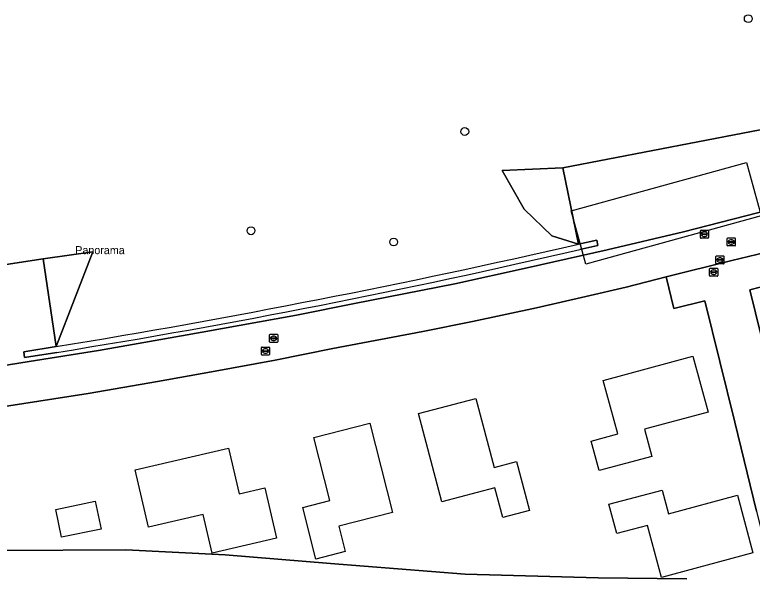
# Model space of a CAD drawing. Extents: x 160455 to 162082, y 388339 to 389736.
# Drawn here: x 160821.1 to 160913.2, y 389546.4 to 389616.7 of the extents above; entities that cross this region are included whole.
import ezdxf

# ---------------------------------------------------------------- set-up
doc = ezdxf.new("R2010")
doc.units = 0
for name, color, linetype in [('IMGEO_Boom', 7, 'Continuous'), ('IMGEO_Grasland_overig', 7, 'Continuous'), ('IMGEO_Groenvoorziening', 7, 'Continuous'), ('IMGEO_Muur', 7, 'Continuous'), ('IMGEO_Openbare_ruimte_label', 7, 'Continuous'), ('IMGEO_Pand_vergunning_verleend', 7, 'Continuous'), ('IMGEO_Rijbaan_lokaal_gesloten', 7, 'Continuous'), ('IMGEO_Rijbaan_lokaal_open', 7, 'Continuous'), ('IMGEO_Rioolput', 7, 'Continuous')]:
    doc.layers.add(name, color=color, linetype=linetype)

msp = doc.modelspace()

# ---------------------------------------------------------------- linework, layer by layer
at = {"layer": 'IMGEO_Boom'}
for centre in [(160912.679, 389616.21), (160877.286, 389602.124), (160850.6, 389589.741), (160868.403, 389588.335)]:
    msp.add_circle(centre, 0.489, dxfattribs=at)
at = {"layer": 'IMGEO_Grasland_overig'}
for points in [[(160891.504, 389588.076), (160888.137, 389589.107), (160884.684, 389592.421), (160881.947, 389597.273), (160889.544, 389597.6), (160917.625, 389603.01), (160923.504, 389607.464), (160919.851, 389595.077), (160953.402, 389604.635)], [(160795.594, 389570.766), (160790.155, 389574.787), (160788.731, 389580.751), (160793.651, 389581.51), (160824.669, 389586.244), (160830.849, 389587.11), (160826.279, 389575.282)]]:
    msp.add_lwpolyline(points, dxfattribs=at)
for points in [[(160889.544, 389597.6), (160881.947, 389597.273), (160884.684, 389592.421), (160888.137, 389589.107), (160891.504, 389588.076)], [(160830.849, 389587.11), (160824.669, 389586.244), (160826.279, 389575.282)]]:
    msp.add_lwpolyline(points, close=True, dxfattribs=at)
msp.add_arc((160656.768, 390612.126), 1050.609, 279.285027, 282.910513, dxfattribs=at)
at = {"layer": 'IMGEO_Groenvoorziening'}
for points in [[(160953.627, 389603.927), (160920.039, 389594.389), (160916.275, 389593.374), (160916.066, 389594.083), (160919.851, 389595.077), (160917.625, 389603.01), (160889.544, 389597.6), (160891.504, 389588.076), (160893.793, 389588.555), (160893.916, 389587.882), (160891.666, 389587.405)], [(160814.866, 389572.119), (160822.911, 389573.441), (160831.575, 389574.81), (160838.611, 389576.04), (160844.5, 389577.074), (160856.292, 389579.219), (160863.498, 389580.668), (160876.043, 389583.122), (160885.056, 389585.122), (160895.072, 389587.366), (160904.593, 389589.621), (160915.47, 389592.378)], [(160826.372, 389574.564), (160822.328, 389573.924), (160822.22, 389574.628), (160826.279, 389575.282), (160824.669, 389586.244), (160793.651, 389581.51), (160795.594, 389570.766), (160799.648, 389571.318), (160799.734, 389570.597), (160795.591, 389570.065)], [(160913.718, 389554.723), (160910.992, 389565.838), (160907.278, 389580.982), (160903.4, 389580.017), (160902.442, 389583.983), (160897.449, 389582.71), (160892.4, 389581.544), (160886.223, 389580.103), (160878.244, 389578.409), (160872.062, 389577.152), (160860.794, 389575.037), (160853.632, 389573.603), (160845.655, 389572.148), (160838.922, 389570.929), (160830.271, 389569.425), (160817.896, 389567.508)], [(160916.755, 389583.345), (160912.877, 389582.354), (160915.738, 389570.729)], [(160905.008, 389546.305), (160893.949, 389546.417), (160877.35, 389546.864), (160860.516, 389548.194), (160847.377, 389549.277), (160834.972, 389549.918), (160819.261, 389549.824), (160811.937, 389549.511), (160805.036, 389549.981), (160795.99, 389550.917), (160790.149, 389552.065), (160784.945, 389552.843), (160778.734, 389553.13), (160774.763, 389551.927), (160770.431, 389549.386), (160767.435, 389546.422), (160766.852, 389544.572)], [(160766.852, 389544.572), (160767.435, 389546.422), (160770.431, 389549.386), (160774.763, 389551.927), (160778.734, 389553.13), (160784.945, 389552.843), (160790.149, 389552.065), (160795.99, 389550.917), (160805.036, 389549.981), (160811.937, 389549.511), (160819.261, 389549.824), (160834.972, 389549.918), (160847.377, 389549.277), (160860.516, 389548.194), (160877.35, 389546.864), (160893.949, 389546.417), (160905.008, 389546.305)]]:
    msp.add_lwpolyline(points, dxfattribs=at)
msp.add_arc((160674.364, 390519.92), 957.5, 279.134661, 283.117429, dxfattribs=at)
at = {"layer": 'IMGEO_Muur'}
for points in [[(160893.793, 389588.555), (160891.504, 389588.076)], [(160891.666, 389587.405), (160893.916, 389587.882), (160893.793, 389588.555)], [(160826.279, 389575.282), (160822.22, 389574.628), (160822.328, 389573.924), (160826.372, 389574.564)]]:
    msp.add_lwpolyline(points, dxfattribs=at)
for centre, radius, start, end in [((160656.768, 390612.126), 1050.609, 279.285027, 282.910513), ((160674.364, 390519.92), 957.5, 279.134661, 283.117429)]:
    msp.add_arc(centre, radius, start, end, dxfattribs=at)
at = {"layer": 'IMGEO_Pand_vergunning_verleend'}
for points in [[(160890.554, 389592.216), (160912.463, 389598.257), (160914.293, 389591.62), (160892.384, 389585.579)], [(160893.08, 389563.499), (160896.376, 389564.393), (160894.566, 389571.066), (160905.762, 389574.103), (160907.657, 389567.117), (160899.728, 389564.966), (160900.647, 389561.581), (160894.083, 389559.801)], [(160871.515, 389566.926), (160878.663, 389568.82), (160880.947, 389560.2), (160883.757, 389560.944), (160885.376, 389554.833), (160882.034, 389553.947), (160881.046, 389557.675), (160874.43, 389555.922)], [(160857.059, 389555.214), (160860.424, 389556.07), (160858.422, 389563.943), (160865.436, 389565.726), (160868.275, 389554.558), (160861.569, 389552.853), (160862.371, 389549.701), (160858.699, 389548.767)], [(160836.15, 389559.922), (160847.78, 389562.616), (160849.103, 389556.906), (160852.321, 389557.652), (160853.78, 389551.356), (160845.734, 389549.492), (160844.617, 389554.313), (160837.814, 389552.737)], [(160895.292, 389555.598), (160901.93, 389557.381), (160902.724, 389554.428), (160911.321, 389556.738), (160913.252, 389549.549), (160901.829, 389546.48), (160900.083, 389552.974), (160896.273, 389551.95)], [(160826.227, 389554.958), (160831.156, 389555.97), (160831.871, 389552.49), (160826.942, 389551.477)]]:
    msp.add_lwpolyline(points, close=True, dxfattribs=at)
at = {"layer": 'IMGEO_Rijbaan_lokaal_gesloten'}
for points in [[(160915.47, 389592.378), (160904.593, 389589.621), (160895.072, 389587.366), (160885.056, 389585.122), (160876.043, 389583.122), (160863.498, 389580.668), (160856.292, 389579.219), (160844.5, 389577.074), (160838.611, 389576.04), (160831.575, 389574.81), (160822.911, 389573.441), (160814.866, 389572.119)], [(160817.896, 389567.508), (160830.271, 389569.425), (160838.922, 389570.929), (160845.655, 389572.148), (160853.632, 389573.603), (160860.794, 389575.037), (160872.062, 389577.152), (160878.244, 389578.409), (160886.223, 389580.103), (160892.4, 389581.544), (160897.449, 389582.71), (160902.442, 389583.983), (160910.644, 389586.039), (160915.852, 389587.285)]]:
    msp.add_lwpolyline(points, dxfattribs=at)
at = {"layer": 'IMGEO_Rijbaan_lokaal_open'}
msp.add_lwpolyline([(160915.852, 389587.285), (160910.644, 389586.039), (160902.442, 389583.983), (160903.4, 389580.017), (160907.278, 389580.982), (160910.992, 389565.838), (160913.718, 389554.723), (160915.61, 389547.037), (160921.484, 389547.477), (160919.507, 389555.538), (160915.738, 389570.729), (160912.877, 389582.354), (160916.755, 389583.345)], close=True, dxfattribs=at)
at = {"layer": 'IMGEO_Rioolput'}
for p, q in [((160906.707, 389588.886), (160906.707, 389589.738)), ((160906.782, 389589.812), (160907.634, 389589.812)), ((160907.708, 389589.738), (160907.708, 389588.886)), ((160907.634, 389588.812), (160906.782, 389588.812)), ((160906.966, 389589.306), (160906.966, 389589.318)), ((160907.404, 389589.269), (160907.006, 389589.269)), ((160907.009, 389589.355), (160907.407, 389589.355)), ((160907.218, 389589.032), (160907.193, 389589.032)), ((160907.195, 389589.592), (160907.22, 389589.592)), ((160907.45, 389589.318), (160907.45, 389589.306)), ((160910.06, 389587.912), (160910.06, 389588.764)), ((160910.135, 389588.838), (160910.987, 389588.838)), ((160911.061, 389588.764), (160911.061, 389587.912)), ((160910.987, 389587.838), (160910.135, 389587.838)), ((160910.319, 389588.332), (160910.319, 389588.344)), ((160910.757, 389588.295), (160910.359, 389588.295)), ((160910.362, 389588.381), (160910.76, 389588.381)), ((160910.571, 389588.058), (160910.546, 389588.058)), ((160910.548, 389588.618), (160910.573, 389588.618)), ((160910.803, 389588.344), (160910.803, 389588.332)), ((160908.65, 389585.67), (160908.65, 389586.522)), ((160908.725, 389586.596), (160909.577, 389586.596)), ((160908.909, 389586.09), (160908.909, 389586.102)), ((160909.347, 389586.053), (160908.949, 389586.053)), ((160908.952, 389586.139), (160909.35, 389586.139)), ((160909.138, 389586.376), (160909.163, 389586.376)), ((160909.393, 389586.102), (160909.393, 389586.09)), ((160909.651, 389586.522), (160909.651, 389585.67)), ((160907.861, 389584.145), (160907.861, 389584.997)), ((160907.936, 389585.071), (160908.788, 389585.071)), ((160909.577, 389585.596), (160908.725, 389585.596)), ((160908.862, 389584.997), (160908.862, 389584.145)), ((160909.161, 389585.816), (160909.136, 389585.816)), ((160908.12, 389584.565), (160908.12, 389584.577)), ((160908.558, 389584.528), (160908.16, 389584.528)), ((160908.163, 389584.614), (160908.561, 389584.614)), ((160908.372, 389584.291), (160908.347, 389584.291)), ((160908.349, 389584.851), (160908.374, 389584.851)), ((160908.604, 389584.577), (160908.604, 389584.565)), ((160908.788, 389584.071), (160907.936, 389584.071)), ((160852.925, 389575.888), (160852.925, 389576.74)), ((160853, 389576.814), (160853.852, 389576.814)), ((160853.926, 389576.74), (160853.926, 389575.888)), ((160853.852, 389575.814), (160853, 389575.814)), ((160853.184, 389576.308), (160853.184, 389576.32)), ((160853.622, 389576.271), (160853.224, 389576.271)), ((160853.227, 389576.357), (160853.625, 389576.357)), ((160853.436, 389576.034), (160853.411, 389576.034)), ((160853.413, 389576.594), (160853.438, 389576.594)), ((160853.668, 389576.32), (160853.668, 389576.308)), ((160851.903, 389574.301), (160851.903, 389575.153)), ((160851.978, 389575.227), (160852.83, 389575.227)), ((160852.391, 389575.007), (160852.416, 389575.007)), ((160852.904, 389575.153), (160852.904, 389574.301)), ((160852.83, 389574.227), (160851.978, 389574.227)), ((160852.162, 389574.721), (160852.162, 389574.733)), ((160852.6, 389574.684), (160852.202, 389574.684)), ((160852.205, 389574.77), (160852.603, 389574.77)), ((160852.414, 389574.447), (160852.389, 389574.447)), ((160852.646, 389574.733), (160852.646, 389574.721))]:
    msp.add_line(p, q, dxfattribs=at)
for points in [[(160906.707, 389588.886), (160906.707, 389589.738)], [(160906.782, 389589.812), (160907.634, 389589.812)], [(160907.708, 389589.738), (160907.708, 389588.886)], [(160907.634, 389588.812), (160906.782, 389588.812)], [(160910.06, 389587.912), (160910.06, 389588.764)], [(160910.135, 389588.838), (160910.987, 389588.838)], [(160911.061, 389588.764), (160911.061, 389587.912)], [(160910.987, 389587.838), (160910.135, 389587.838)], [(160908.65, 389585.67), (160908.65, 389586.522)], [(160908.725, 389586.596), (160909.577, 389586.596)], [(160909.651, 389586.522), (160909.651, 389585.67)], [(160907.861, 389584.145), (160907.861, 389584.997)], [(160907.936, 389585.071), (160908.788, 389585.071)], [(160909.577, 389585.596), (160908.725, 389585.596)], [(160908.862, 389584.997), (160908.862, 389584.145)], [(160908.788, 389584.071), (160907.936, 389584.071)], [(160852.925, 389575.888), (160852.925, 389576.74)], [(160853, 389576.814), (160853.852, 389576.814)], [(160853.926, 389576.74), (160853.926, 389575.888)], [(160853.852, 389575.814), (160853, 389575.814)], [(160851.903, 389574.301), (160851.903, 389575.153)], [(160851.978, 389575.227), (160852.83, 389575.227)], [(160852.904, 389575.153), (160852.904, 389574.301)], [(160852.83, 389574.227), (160851.978, 389574.227)]]:
    msp.add_lwpolyline(points, dxfattribs=at)
for centre, radius, start, end in [((160906.784, 389589.736), 0.0765, 91.55205, 178.44795), ((160906.784, 389589.736), 0.0765, 91.55205, 178.44795), ((160907.632, 389589.736), 0.0765, 1.55205, 88.44795), ((160907.632, 389589.736), 0.0765, 1.55205, 88.44795), ((160906.784, 389588.888), 0.0765, 181.55205, 268.44795), ((160906.784, 389588.888), 0.0765, 181.55205, 268.44795), ((160907.006, 389589.315), 0.0403, 85.87752, 175.75265), ((160907.003, 389589.305), 0.0366, 178.93798, 274.71019), ((160907.407, 389589.312), 0.043, 264.86636, 352.45326), ((160907.411, 389589.317), 0.0386, 1.73085, 96.63898), ((160907.632, 389588.888), 0.0765, 271.55205, 358.44795), ((160907.632, 389588.888), 0.0765, 271.55205, 358.44795), ((160910.137, 389588.762), 0.0765, 91.55205, 178.44795), ((160910.137, 389588.762), 0.0765, 91.55205, 178.44795), ((160910.985, 389588.762), 0.0765, 1.55205, 88.44795), ((160910.985, 389588.762), 0.0765, 1.55205, 88.44795), ((160910.137, 389587.914), 0.0765, 181.55205, 268.44795), ((160910.137, 389587.914), 0.0765, 181.55205, 268.44795), ((160910.359, 389588.341), 0.0403, 85.87752, 175.75265), ((160910.356, 389588.331), 0.0366, 178.93798, 274.71019), ((160910.76, 389588.338), 0.043, 264.86636, 352.45326), ((160910.764, 389588.343), 0.0386, 1.73085, 96.63898), ((160910.985, 389587.914), 0.0765, 271.55205, 358.44795), ((160910.985, 389587.914), 0.0765, 271.55205, 358.44795), ((160908.727, 389586.52), 0.0765, 91.55205, 178.44795), ((160908.727, 389586.52), 0.0765, 91.55205, 178.44795), ((160908.949, 389586.099), 0.0403, 85.87752, 175.75265), ((160908.946, 389586.089), 0.0366, 178.93798, 274.71019), ((160909.35, 389586.096), 0.043, 264.86636, 352.45326), ((160909.354, 389586.101), 0.0386, 1.73085, 96.63898), ((160909.575, 389586.52), 0.0765, 1.55205, 88.44795), ((160909.575, 389586.52), 0.0765, 1.55205, 88.44795), ((160907.938, 389584.995), 0.0765, 91.55205, 178.44795), ((160907.938, 389584.995), 0.0765, 91.55205, 178.44795), ((160908.727, 389585.672), 0.0765, 181.55205, 268.44795), ((160908.727, 389585.672), 0.0765, 181.55205, 268.44795), ((160908.786, 389584.995), 0.0765, 1.55205, 88.44795), ((160908.786, 389584.995), 0.0765, 1.55205, 88.44795), ((160909.575, 389585.672), 0.0765, 271.55205, 358.44795), ((160909.575, 389585.672), 0.0765, 271.55205, 358.44795), ((160907.938, 389584.147), 0.0765, 181.55205, 268.44795), ((160907.938, 389584.147), 0.0765, 181.55205, 268.44795), ((160908.16, 389584.574), 0.0403, 85.87752, 175.75265), ((160908.157, 389584.564), 0.0366, 178.93798, 274.71019), ((160908.561, 389584.571), 0.043, 264.86636, 352.45326), ((160908.565, 389584.576), 0.0386, 1.73085, 96.63898), ((160908.786, 389584.147), 0.0765, 271.55205, 358.44795), ((160908.786, 389584.147), 0.0765, 271.55205, 358.44795), ((160853.002, 389576.738), 0.0765, 91.55205, 178.44795), ((160853.002, 389576.738), 0.0765, 91.55205, 178.44795), ((160853.85, 389576.738), 0.0765, 1.55205, 88.44795), ((160853.85, 389576.738), 0.0765, 1.55205, 88.44795), ((160853.002, 389575.89), 0.0765, 181.55205, 268.44795), ((160853.002, 389575.89), 0.0765, 181.55205, 268.44795), ((160853.224, 389576.317), 0.0403, 85.87752, 175.75265), ((160853.221, 389576.307), 0.0366, 178.93798, 274.71019), ((160853.625, 389576.314), 0.043, 264.86636, 352.45326), ((160853.629, 389576.319), 0.0386, 1.73085, 96.63898), ((160853.85, 389575.89), 0.0765, 271.55205, 358.44795), ((160853.85, 389575.89), 0.0765, 271.55205, 358.44795), ((160851.98, 389575.151), 0.0765, 91.55205, 178.44795), ((160851.98, 389575.151), 0.0765, 91.55205, 178.44795), ((160852.828, 389575.151), 0.0765, 1.55205, 88.44795), ((160852.828, 389575.151), 0.0765, 1.55205, 88.44795), ((160851.98, 389574.303), 0.0765, 181.55205, 268.44795), ((160851.98, 389574.303), 0.0765, 181.55205, 268.44795), ((160852.202, 389574.73), 0.0403, 85.87752, 175.75265), ((160852.199, 389574.72), 0.0366, 178.93798, 274.71019), ((160852.603, 389574.727), 0.043, 264.86636, 352.45326), ((160852.607, 389574.732), 0.0386, 1.73085, 96.63898), ((160852.828, 389574.303), 0.0765, 271.55205, 358.44795), ((160852.828, 389574.303), 0.0765, 271.55205, 358.44795)]:
    msp.add_arc(centre, radius, start, end, dxfattribs=at)
for centre, major_axis, ratio, start_param, end_param in [((160907.194, 389589.312), (-0.387, 0.002), 0.722429, 4.712389, 7.853982), ((160907.219, 389589.312), (-0.39, 0.002), 0.717154, 1.570796, 4.712389), ((160910.547, 389588.338), (-0.387, 0.002), 0.722429, 4.712389, 7.853982), ((160910.572, 389588.338), (-0.39, 0.002), 0.717154, 1.570796, 4.712389), ((160909.137, 389586.096), (-0.387, 0.002), 0.722429, 4.712389, 7.853982), ((160909.162, 389586.096), (-0.39, 0.002), 0.717154, 1.570796, 4.712389), ((160908.348, 389584.571), (-0.387, 0.002), 0.722429, 4.712389, 7.853982), ((160908.373, 389584.571), (-0.39, 0.002), 0.717154, 1.570796, 4.712389), ((160853.412, 389576.314), (-0.387, 0.002), 0.722429, 4.712389, 7.853982), ((160853.437, 389576.314), (-0.39, 0.002), 0.717154, 1.570796, 4.712389), ((160852.39, 389574.727), (-0.387, 0.002), 0.722429, 4.712389, 7.853982), ((160852.415, 389574.727), (-0.39, 0.002), 0.717154, 1.570796, 4.712389)]:
    msp.add_ellipse(centre, major_axis=major_axis, ratio=ratio, start_param=start_param, end_param=end_param, dxfattribs=at)

# ---------------------------------------------------------------- texts
at = {"layer": 'IMGEO_Openbare_ruimte_label'}
msp.add_text('Panorama', height=1, dxfattribs=at).set_placement((160828.658, 389586.819))

doc.saveas('drawing.dxf')
